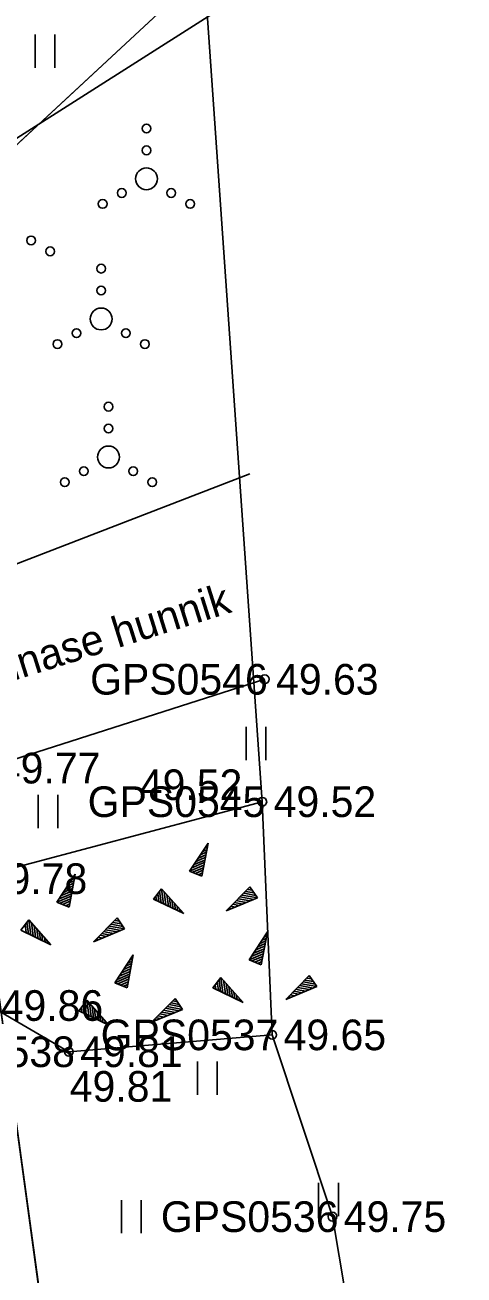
# Model space of a CAD drawing. Extents: x 551623 to 559850, y 6561220 to 6567135.
# Drawn here: x 555356.04 to 555366.07, y 6565500.57 to 6565529.14 of the extents above; entities that cross this region are included whole.
import ezdxf

# ---------------------------------------------------------------- set-up
doc = ezdxf.new("R2010")
doc.units = 0
for name, color, linetype in [('HALJASTUS', 7, 'Continuous'), ('KORGUS-EH2000', 7, 'Continuous'), ('MOOTKORG-EH2000', 7, 'Continuous'), ('MOOTMPUNKT', 7, 'Continuous'), ('MOOTNR', 7, 'Continuous'), ('MOOTPIIR', 7, 'Continuous'), ('PIIR', 7, 'Continuous'), ('RELJEEF', 7, 'Continuous')]:
    doc.layers.add(name, color=color, linetype=linetype)

msp = doc.modelspace()

# ---------------------------------------------------------------- linework, layer by layer
at = {"layer": 'HALJASTUS'}
for p, q in [((555356.269, 6565528.923), (555356.269, 6565528.162)), ((555356.724, 6565528.923), (555356.724, 6565528.162)), ((555361.091, 6565513.097), (555361.091, 6565512.335)), ((555361.546, 6565513.097), (555361.546, 6565512.335)), ((555356.338, 6565511.545), (555356.338, 6565510.783)), ((555356.793, 6565511.545), (555356.793, 6565510.783)), ((555359.98, 6565505.45), (555359.98, 6565504.689)), ((555360.435, 6565505.45), (555360.435, 6565504.689)), ((555362.751, 6565502.676), (555362.751, 6565501.915)), ((555363.206, 6565502.676), (555363.206, 6565501.915)), ((555358.242, 6565502.281), (555358.242, 6565501.52)), ((555358.697, 6565502.281), (555358.697, 6565501.52))]:
    msp.add_line(p, q, dxfattribs=at)
for points in [[(555361.377, 6565530.075), (555353.295, 6565524.933), (555351.719, 6565521.845), (555350.973, 6565518.729), (555353.476, 6565515.91)], [(555361.179, 6565518.885), (555353.476, 6565515.91), (555353.355, 6565512.94), (555355.161, 6565512.154), (555361.518, 6565514.185)]]:
    msp.add_lwpolyline(points, dxfattribs=at)
for centre, radius in [((555358.816, 6565526.776), 0.1), ((555358.816, 6565526.276), 0.1), ((555358.816, 6565525.626), 0.25), ((555358.251, 6565525.301), 0.1), ((555359.381, 6565525.301), 0.1), ((555357.816, 6565525.051), 0.1), ((555359.816, 6565525.051), 0.1), ((555356.179, 6565524.217), 0.1), ((555356.614, 6565523.967), 0.1), ((555357.781, 6565523.572), 0.1), ((555357.781, 6565523.072), 0.1), ((555357.781, 6565522.422), 0.25), ((555357.216, 6565522.097), 0.1), ((555358.346, 6565522.097), 0.1), ((555356.781, 6565521.847), 0.1), ((555358.781, 6565521.847), 0.1), ((555357.949, 6565520.416), 0.1), ((555357.949, 6565519.916), 0.1), ((555357.949, 6565519.266), 0.25), ((555357.384, 6565518.941), 0.1), ((555358.514, 6565518.941), 0.1), ((555356.949, 6565518.691), 0.1), ((555358.949, 6565518.691), 0.1)]:
    msp.add_circle(centre, radius, dxfattribs=at)
at = {"layer": 'KORGUS-EH2000'}
for centre in [(555361.463, 6565511.386), (555361.69, 6565506.056), (555357.042, 6565505.67), (555363.065, 6565501.901)]:
    msp.add_circle(centre, 0.1, dxfattribs=at)
at = {"layer": 'MOOTMPUNKT'}
for centre in [(555361.518, 6565514.185), (555361.463, 6565511.386), (555361.69, 6565506.056), (555357.042, 6565505.67), (555363.065, 6565501.901)]:
    msp.add_circle(centre, 0.1, dxfattribs=at)
at = {"layer": 'MOOTPIIR'}
msp.add_lwpolyline([(555520.315, 6565430.223), (555499.184, 6565434.772), (555487.57, 6565437.964), (555485.048, 6565439.897), (555472.036, 6565444.779), (555448.858, 6565449.461), (555427.911, 6565453.926), (555417.629, 6565456.43), (555414.597, 6565456.429), (555405.386, 6565459.268), (555396.413, 6565461.372), (555379.207, 6565464.777), (555373.811, 6565466.873), (555367.715, 6565475.734), (555366.132, 6565483.677), (555363.065, 6565501.901), (555361.69, 6565506.056), (555361.463, 6565511.386), (555360.017, 6565532.032)], dxfattribs=at)
at = {"layer": 'PIIR'}
for points in [[(555524.79, 6565820.16), (555464.46, 6565652.92), (555447.97, 6565611.96), (555353.12, 6565523.87), (555343.14, 6565512.46), (555302.6, 6565539.71), (555242.37, 6565583.94), (555179.42, 6565586.32), (555138.98, 6565580.6), (555121.18, 6565602.26), (555116.17, 6565610.5), (555109.96, 6565624.83), (555093.56, 6565628.47), (555079.04, 6565618.4), (555074.13, 6565607.82), (555075.34, 6565593.24), (555091.74, 6565551.94), (555171.91, 6565394.64), (555191.35, 6565341.19)], [(555392.88, 6565265.99), (555415.55, 6565372.96), (555429.08, 6565435.83), (555367.06, 6565449.68), (555351.96, 6565468.55), (555343.14, 6565512.46), (555353.12, 6565523.87), (555358.8, 6565482.45), (555368.05, 6565461.11), (555443.35, 6565442.49), (555441.38, 6565433.61), (555425.38, 6565362.45), (555399.62, 6565240.35)]]:
    msp.add_lwpolyline(points, dxfattribs=at)
msp.add_lwpolyline([(555353.12, 6565523.87), (555447.97, 6565611.96), (555496.51, 6565604.38), (555470.4, 6565439.4), (555419.74, 6565450.66), (555368.05, 6565461.11), (555358.8, 6565482.45)], close=True, dxfattribs=at)
at = {"layer": 'RELJEEF'}
for p, q in [((555359.803, 6565509.798), (555360.223, 6565510.438)), ((555360.223, 6565510.438), (555360.083, 6565509.683)), ((555360.148, 6565510.323), (555360.208, 6565510.348)), ((555360.198, 6565510.398), (555360.218, 6565510.408)), ((555359.903, 6565509.948), (555360.153, 6565510.053)), ((555359.953, 6565510.023), (555360.078, 6565510.078)), ((555360.003, 6565510.098), (555360.173, 6565510.173)), ((555360.053, 6565510.173), (555360.183, 6565510.233)), ((555360.078, 6565510.078), (555360.163, 6565510.113)), ((555360.098, 6565510.248), (555360.198, 6565510.288)), ((555356.77, 6565509.089), (555357.19, 6565509.729)), ((555357.19, 6565509.729), (555357.05, 6565508.974)), ((555359.803, 6565509.798), (555360.128, 6565509.938)), ((555359.803, 6565509.798), (555360.083, 6565509.683)), ((555359.803, 6565509.798), (555359.803, 6565509.798)), ((555359.853, 6565509.873), (555360.138, 6565509.993)), ((555359.868, 6565509.773), (555360.118, 6565509.878)), ((555359.933, 6565509.743), (555360.108, 6565509.818)), ((555360.003, 6565509.718), (555360.098, 6565509.758)), ((555356.97, 6565509.389), (555357.14, 6565509.464)), ((555357.02, 6565509.464), (555357.15, 6565509.524)), ((555357.065, 6565509.539), (555357.165, 6565509.579)), ((555357.115, 6565509.614), (555357.175, 6565509.639)), ((555357.165, 6565509.689), (555357.185, 6565509.699)), ((555360.068, 6565509.693), (555360.083, 6565509.698)), ((555356.77, 6565509.089), (555357.095, 6565509.229)), ((555356.82, 6565509.164), (555357.105, 6565509.284)), ((555356.835, 6565509.064), (555357.085, 6565509.169)), ((555356.87, 6565509.239), (555357.12, 6565509.344)), ((555356.92, 6565509.314), (555357.045, 6565509.369)), ((555357.045, 6565509.369), (555357.13, 6565509.404)), ((555359.162, 6565509.397), (555358.977, 6565509.157)), ((555359.667, 6565508.827), (555358.977, 6565509.157)), ((555358.987, 6565509.172), (555358.992, 6565509.152)), ((555359.032, 6565509.227), (555359.047, 6565509.127)), ((555359.077, 6565509.287), (555359.102, 6565509.102)), ((555359.117, 6565509.342), (555359.152, 6565509.072)), ((555359.162, 6565509.397), (555359.667, 6565508.827)), ((555359.162, 6565509.397), (555359.207, 6565509.047)), ((555359.162, 6565509.397), (555359.162, 6565509.397)), ((555359.222, 6565509.332), (555359.262, 6565509.022)), ((555359.282, 6565509.262), (555359.317, 6565508.997)), ((555359.342, 6565509.197), (555359.357, 6565509.057)), ((555360.641, 6565508.892), (555361.181, 6565509.437)), ((555361.351, 6565509.187), (555360.641, 6565508.892)), ((555361.181, 6565509.117), (555360.916, 6565509.167)), ((555361.266, 6565509.152), (555360.961, 6565509.212)), ((555361.351, 6565509.187), (555361.001, 6565509.252)), ((555361.311, 6565509.242), (555361.046, 6565509.297)), ((555361.271, 6565509.302), (555361.086, 6565509.337)), ((555361.231, 6565509.362), (555361.131, 6565509.382)), ((555361.191, 6565509.422), (555361.171, 6565509.422)), ((555361.351, 6565509.187), (555361.181, 6565509.437)), ((555361.351, 6565509.187), (555361.351, 6565509.187)), ((555356.77, 6565509.089), (555357.05, 6565508.974)), ((555356.77, 6565509.089), (555356.77, 6565509.089)), ((555356.9, 6565509.034), (555357.075, 6565509.109)), ((555356.97, 6565509.009), (555357.065, 6565509.049)), ((555357.035, 6565508.984), (555357.05, 6565508.989)), ((555359.357, 6565509.057), (555359.372, 6565508.967)), ((555359.397, 6565509.127), (555359.427, 6565508.942)), ((555359.457, 6565509.062), (555359.477, 6565508.917)), ((555359.517, 6565508.992), (555359.532, 6565508.892)), ((555359.577, 6565508.927), (555359.587, 6565508.862)), ((555360.681, 6565508.907), (555360.666, 6565508.912)), ((555360.766, 6565508.942), (555360.706, 6565508.957)), ((555360.851, 6565508.977), (555360.746, 6565508.997)), ((555360.931, 6565509.012), (555360.791, 6565509.042)), ((555361.016, 6565509.047), (555360.831, 6565509.082)), ((555360.966, 6565509.107), (555360.876, 6565509.127)), ((555361.101, 6565509.082), (555360.966, 6565509.107)), ((555356.128, 6565508.688), (555355.943, 6565508.448)), ((555356.083, 6565508.633), (555356.118, 6565508.363)), ((555356.128, 6565508.688), (555356.633, 6565508.118)), ((555356.128, 6565508.688), (555356.173, 6565508.338)), ((555356.128, 6565508.688), (555356.128, 6565508.688)), ((555356.188, 6565508.623), (555356.228, 6565508.313)), ((555357.608, 6565508.183), (555358.148, 6565508.728)), ((555358.278, 6565508.533), (555358.013, 6565508.588)), ((555358.238, 6565508.593), (555358.053, 6565508.628)), ((555358.198, 6565508.653), (555358.098, 6565508.673)), ((555358.158, 6565508.713), (555358.138, 6565508.713)), ((555358.318, 6565508.478), (555358.148, 6565508.728)), ((555359.637, 6565508.857), (555359.642, 6565508.837)), ((555356.633, 6565508.118), (555355.943, 6565508.448)), ((555356.043, 6565508.578), (555356.068, 6565508.393)), ((555356.248, 6565508.553), (555356.283, 6565508.288)), ((555356.308, 6565508.488), (555356.323, 6565508.348)), ((555356.323, 6565508.348), (555356.338, 6565508.258)), ((555356.363, 6565508.418), (555356.393, 6565508.233)), ((555356.423, 6565508.353), (555356.443, 6565508.208)), ((555358.318, 6565508.478), (555357.608, 6565508.183)), ((555357.898, 6565508.303), (555357.758, 6565508.333)), ((555357.983, 6565508.338), (555357.798, 6565508.373)), ((555357.933, 6565508.398), (555357.843, 6565508.418)), ((555358.148, 6565508.408), (555357.883, 6565508.458)), ((555358.233, 6565508.443), (555357.928, 6565508.503)), ((555358.068, 6565508.373), (555357.933, 6565508.398)), ((555358.318, 6565508.478), (555357.968, 6565508.543)), ((555358.318, 6565508.478), (555358.318, 6565508.478)), ((555361.161, 6565507.771), (555361.581, 6565508.411)), ((555361.581, 6565508.411), (555361.441, 6565507.656)), ((555361.506, 6565508.296), (555361.566, 6565508.321)), ((555361.556, 6565508.371), (555361.576, 6565508.381)), ((555356.483, 6565508.283), (555356.498, 6565508.183)), ((555356.543, 6565508.218), (555356.553, 6565508.153)), ((555356.603, 6565508.148), (555356.608, 6565508.128)), ((555357.648, 6565508.198), (555357.633, 6565508.203)), ((555357.733, 6565508.233), (555357.673, 6565508.248)), ((555357.818, 6565508.268), (555357.713, 6565508.288)), ((555361.261, 6565507.921), (555361.511, 6565508.026)), ((555361.311, 6565507.996), (555361.436, 6565508.051)), ((555361.361, 6565508.071), (555361.531, 6565508.146)), ((555361.411, 6565508.146), (555361.541, 6565508.206)), ((555361.436, 6565508.051), (555361.521, 6565508.086)), ((555361.456, 6565508.221), (555361.556, 6565508.261)), ((555358.094, 6565507.249), (555358.514, 6565507.889)), ((555358.514, 6565507.889), (555358.374, 6565507.134)), ((555358.389, 6565507.699), (555358.489, 6565507.739)), ((555358.439, 6565507.774), (555358.499, 6565507.799)), ((555358.489, 6565507.849), (555358.509, 6565507.859)), ((555361.161, 6565507.771), (555361.486, 6565507.911)), ((555361.161, 6565507.771), (555361.441, 6565507.656)), ((555361.161, 6565507.771), (555361.161, 6565507.771)), ((555361.211, 6565507.846), (555361.496, 6565507.966)), ((555361.226, 6565507.746), (555361.476, 6565507.851)), ((555361.291, 6565507.716), (555361.466, 6565507.791)), ((555361.361, 6565507.691), (555361.456, 6565507.731)), ((555358.144, 6565507.324), (555358.429, 6565507.444)), ((555358.194, 6565507.399), (555358.444, 6565507.504)), ((555358.244, 6565507.474), (555358.369, 6565507.529)), ((555358.294, 6565507.549), (555358.464, 6565507.624)), ((555358.344, 6565507.624), (555358.474, 6565507.684)), ((555358.369, 6565507.529), (555358.454, 6565507.564)), ((555361.426, 6565507.666), (555361.441, 6565507.671)), ((555358.094, 6565507.249), (555358.419, 6565507.389)), ((555358.094, 6565507.249), (555358.374, 6565507.134)), ((555358.094, 6565507.249), (555358.094, 6565507.249)), ((555358.159, 6565507.224), (555358.409, 6565507.329)), ((555358.224, 6565507.194), (555358.399, 6565507.269)), ((555358.294, 6565507.169), (555358.389, 6565507.209)), ((555360.519, 6565507.37), (555360.334, 6565507.13)), ((555360.389, 6565507.2), (555360.404, 6565507.1)), ((555360.434, 6565507.26), (555360.459, 6565507.075)), ((555360.474, 6565507.315), (555360.509, 6565507.045)), ((555360.519, 6565507.37), (555361.024, 6565506.8)), ((555360.519, 6565507.37), (555360.564, 6565507.02)), ((555360.519, 6565507.37), (555360.519, 6565507.37)), ((555360.579, 6565507.305), (555360.619, 6565506.995)), ((555360.639, 6565507.235), (555360.674, 6565506.97)), ((555360.699, 6565507.17), (555360.714, 6565507.03)), ((555361.998, 6565506.865), (555362.538, 6565507.41)), ((555362.708, 6565507.16), (555361.998, 6565506.865)), ((555362.623, 6565507.125), (555362.318, 6565507.185)), ((555362.708, 6565507.16), (555362.358, 6565507.225)), ((555362.668, 6565507.215), (555362.403, 6565507.27)), ((555362.628, 6565507.275), (555362.443, 6565507.31)), ((555362.588, 6565507.335), (555362.488, 6565507.355)), ((555362.548, 6565507.395), (555362.528, 6565507.395)), ((555362.708, 6565507.16), (555362.538, 6565507.41)), ((555362.708, 6565507.16), (555362.708, 6565507.16)), ((555358.359, 6565507.144), (555358.374, 6565507.149)), ((555358.932, 6565506.344), (555359.472, 6565506.889)), ((555359.482, 6565506.874), (555359.462, 6565506.874)), ((555359.642, 6565506.639), (555359.472, 6565506.889)), ((555361.024, 6565506.8), (555360.334, 6565507.13)), ((555360.344, 6565507.145), (555360.349, 6565507.125)), ((555360.714, 6565507.03), (555360.729, 6565506.94)), ((555360.754, 6565507.1), (555360.784, 6565506.915)), ((555360.814, 6565507.035), (555360.834, 6565506.89)), ((555360.874, 6565506.965), (555360.889, 6565506.865)), ((555360.934, 6565506.9), (555360.944, 6565506.835)), ((555362.038, 6565506.88), (555362.023, 6565506.885)), ((555362.123, 6565506.915), (555362.063, 6565506.93)), ((555362.208, 6565506.95), (555362.103, 6565506.97)), ((555362.288, 6565506.985), (555362.148, 6565507.015)), ((555362.373, 6565507.02), (555362.188, 6565507.055)), ((555362.323, 6565507.08), (555362.233, 6565507.1)), ((555362.538, 6565507.09), (555362.273, 6565507.14)), ((555362.458, 6565507.055), (555362.323, 6565507.08)), ((555357.452, 6565506.849), (555357.267, 6565506.609)), ((555357.957, 6565506.279), (555357.267, 6565506.609)), ((555357.277, 6565506.624), (555357.282, 6565506.604)), ((555357.322, 6565506.679), (555357.337, 6565506.579)), ((555357.367, 6565506.739), (555357.392, 6565506.554)), ((555357.407, 6565506.794), (555357.442, 6565506.524)), ((555357.452, 6565506.849), (555357.957, 6565506.279)), ((555357.452, 6565506.849), (555357.497, 6565506.499)), ((555357.452, 6565506.849), (555357.452, 6565506.849)), ((555357.512, 6565506.784), (555357.552, 6565506.474)), ((555357.572, 6565506.714), (555357.607, 6565506.449)), ((555357.632, 6565506.649), (555357.647, 6565506.509)), ((555359.642, 6565506.639), (555358.932, 6565506.344)), ((555359.472, 6565506.569), (555359.207, 6565506.619)), ((555359.557, 6565506.604), (555359.252, 6565506.664)), ((555359.642, 6565506.639), (555359.292, 6565506.704)), ((555359.602, 6565506.694), (555359.337, 6565506.749)), ((555359.562, 6565506.754), (555359.377, 6565506.789)), ((555359.522, 6565506.814), (555359.422, 6565506.834)), ((555359.642, 6565506.639), (555359.642, 6565506.639)), ((555360.994, 6565506.83), (555360.999, 6565506.81)), ((555357.647, 6565506.509), (555357.662, 6565506.419)), ((555357.687, 6565506.579), (555357.717, 6565506.394)), ((555357.747, 6565506.514), (555357.767, 6565506.369)), ((555357.807, 6565506.444), (555357.822, 6565506.344)), ((555357.867, 6565506.379), (555357.877, 6565506.314)), ((555357.927, 6565506.309), (555357.932, 6565506.289)), ((555358.972, 6565506.359), (555358.957, 6565506.364)), ((555359.057, 6565506.394), (555358.997, 6565506.409)), ((555359.142, 6565506.429), (555359.037, 6565506.449)), ((555359.222, 6565506.464), (555359.082, 6565506.494)), ((555359.307, 6565506.499), (555359.122, 6565506.534)), ((555359.257, 6565506.559), (555359.167, 6565506.579)), ((555359.392, 6565506.534), (555359.257, 6565506.559))]:
    msp.add_line(p, q, dxfattribs=at)
msp.add_lwpolyline([(555361.463, 6565511.386), (555354.86, 6565509.627), (555355.225, 6565506.727), (555357.042, 6565505.67), (555361.69, 6565506.056)], dxfattribs=at)

# ---------------------------------------------------------------- texts
at = {"layer": 'HALJASTUS'}
msp.add_text('pinnase hunnik', height=0.7, rotation=17.4286, dxfattribs=at).set_placement((555354.784, 6565513.837))
at = {"layer": 'KORGUS-EH2000'}
for s, p in [(' 49.52', (555358.405, 6565511.424)), (' 49.65', (555361.69, 6565505.706)), (' 49.81', (555356.803, 6565504.529)), (' 49.75', (555363.065, 6565501.551))]:
    msp.add_text(s, height=0.7, dxfattribs=at).set_placement(p)
at = {"layer": 'MOOTKORG-EH2000'}
for s, p in [(' 49.63', (555361.518, 6565513.835)), (' 49.77', (555355.161, 6565511.804)), (' 49.52', (555361.463, 6565511.036)), (' 49.78', (555354.86, 6565509.277)), (' 49.86', (555355.225, 6565506.377)), (' 49.65', (555361.69, 6565505.706)), (' 49.81', (555357.042, 6565505.32)), (' 49.75', (555363.065, 6565501.551))]:
    msp.add_text(s, height=0.7, dxfattribs=at).set_placement(p)
at = {"layer": 'MOOTNR'}
for s, p in [('GPS0546 ', (555357.529, 6565513.835)), ('GPS0545 ', (555357.473, 6565511.036)), ('GPS0537 ', (555357.77, 6565505.706)), ('GPS0538 ', (555353.122, 6565505.32)), ('GPS0536 ', (555359.145, 6565501.551))]:
    msp.add_text(s, height=0.7, dxfattribs=at).set_placement(p)

doc.saveas('drawing.dxf')
